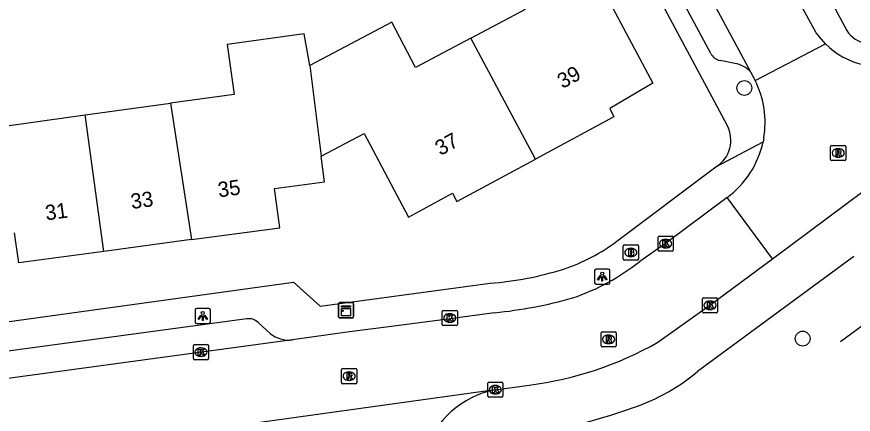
# Model space of a CAD drawing. Extents: x 163427 to 164190, y 380331 to 381641.
# Drawn here: x 163645.3 to 163700.4, y 381109.2 to 381135.4 of the extents above; entities that cross this region are included whole.
import ezdxf

# ---------------------------------------------------------------- set-up
doc = ezdxf.new("R2010")
doc.units = 0
for name, color, linetype in [('IMGEO_Boom', 7, 'Continuous'), ('IMGEO_Brandkraan', 7, 'Continuous'), ('IMGEO_Hek', 7, 'Continuous'), ('IMGEO_Kast', 7, 'Continuous'), ('IMGEO_Kolk', 7, 'Continuous'), ('IMGEO_Lichtpunt', 7, 'Continuous'), ('IMGEO_Pand', 7, 'Continuous'), ('IMGEO_Pand_nummerreeks', 7, 'Continuous'), ('IMGEO_Rijbaan_lokaal_open', 7, 'Continuous'), ('IMGEO_Rioolput', 7, 'Continuous'), ('IMGEO_Voetpad_open', 7, 'Continuous')]:
    doc.layers.add(name, color=color, linetype=linetype)

msp = doc.modelspace()

# ---------------------------------------------------------------- linework, layer by layer
at = {"layer": 'IMGEO_Boom'}
for centre in [(163693.259, 381130.699), (163697.104, 381114.178)]:
    msp.add_circle(centre, 0.489, dxfattribs=at)
at = {"layer": 'IMGEO_Brandkraan'}
for p, q in [((163685.348, 381120.353), (163686.2, 381120.353)), ((163685.273, 381119.427), (163685.273, 381120.279)), ((163685.761, 381120.133), (163685.786, 381120.133)), ((163686.274, 381120.279), (163686.274, 381119.427)), ((163686.2, 381119.353), (163685.348, 381119.353)), ((163685.784, 381119.573), (163685.759, 381119.573))]:
    msp.add_line(p, q, dxfattribs=at)
for points in [[(163685.348, 381120.353), (163686.2, 381120.353)], [(163685.273, 381119.427), (163685.273, 381120.279)], [(163685.621, 381120.053), (163685.621, 381119.653), (163685.834, 381119.653)], [(163685.852, 381120.053), (163685.621, 381120.053)], [(163685.8, 381119.972), (163685.746, 381119.972), (163685.746, 381119.896)], [(163685.746, 381119.896), (163685.799, 381119.896)], [(163685.808, 381119.82), (163685.746, 381119.82), (163685.746, 381119.739)], [(163685.746, 381119.739), (163685.808, 381119.739)], [(163686.274, 381120.279), (163686.274, 381119.427)], [(163686.2, 381119.353), (163685.348, 381119.353)]]:
    msp.add_lwpolyline(points, dxfattribs=at)
for centre, radius, start, end in [((163685.35, 381120.277), 0.0765, 91.552, 178.448), ((163685.35, 381120.277), 0.0765, 91.552, 178.448), ((163686.198, 381120.277), 0.0765, 1.552, 88.448), ((163686.198, 381120.277), 0.0765, 1.552, 88.448), ((163685.801, 381119.934), 0.0379, 267.8285, 90.9355), ((163685.809, 381119.779), 0.0404, 269.8759, 90.5077), ((163685.856, 381119.908), 0.145, 59.4692, 91.5367), ((163685.881, 381119.955), 0.0922, 285.5137, 58.1501), ((163685.886, 381119.763), 0.105, 301.3115, 78.989), ((163685.35, 381119.429), 0.0765, 181.552, 268.448), ((163685.35, 381119.429), 0.0765, 181.552, 268.448), ((163685.84, 381119.904), 0.251, 268.6676, 293.5347), ((163686.198, 381119.429), 0.0765, 271.552, 358.448), ((163686.198, 381119.429), 0.0765, 271.552, 358.448)]:
    msp.add_arc(centre, radius, start, end, dxfattribs=at)
for centre, major_axis, ratio, start_param, end_param in [((163685.76, 381119.853), (-0.387, 0.002), 0.722429, 4.712389, 7.853982), ((163685.785, 381119.853), (-0.39, 0.002), 0.717154, 1.570796, 4.712389)]:
    msp.add_ellipse(centre, major_axis=major_axis, ratio=ratio, start_param=start_param, end_param=end_param, dxfattribs=at)
at = {"layer": 'IMGEO_Hek'}
msp.add_lwpolyline([(163699.599, 381113.996), (163704.437, 381117.549)], dxfattribs=at)
at = {"layer": 'IMGEO_Kast'}
for p, q in [((163666.493, 381115.623), (163666.493, 381116.464)), ((163666.493, 381116.464), (163666.493, 381115.623)), ((163666.568, 381116.548), (163667.409, 381116.548)), ((163667.409, 381116.548), (163666.568, 381116.548)), ((163667.493, 381116.473), (163667.493, 381115.632)), ((163667.493, 381115.632), (163667.493, 381116.473)), ((163667.418, 381115.548), (163666.577, 381115.548)), ((163666.577, 381115.548), (163667.418, 381115.548))]:
    msp.add_line(p, q, dxfattribs=at)
for points in [[(163666.688, 381116.338), (163667.288, 381116.338), (163667.288, 381116.253), (163666.688, 381116.253), (163666.688, 381116.338)], [(163666.688, 381116.163), (163667.288, 381116.163), (163667.288, 381115.674), (163666.688, 381115.674), (163666.688, 381116.163)]]:
    msp.add_lwpolyline(points, dxfattribs=at)
msp.add_circle((163666.772, 381116.012), 0.0377, dxfattribs=at)
for centre, start, end in [((163666.571, 381116.47), 92.4484, 184.2845), ((163666.571, 381116.47), 92.4484, 184.2845), ((163667.415, 381116.47), 2.4484, 94.2845), ((163667.415, 381116.47), 2.4484, 94.2845), ((163666.571, 381115.626), 182.4484, 274.2845), ((163666.571, 381115.626), 182.4484, 274.2845), ((163667.415, 381115.626), 272.4484, 4.2845), ((163667.415, 381115.626), 272.4484, 4.2845)]:
    msp.add_arc(centre, 0.0779, start, end, dxfattribs=at)
at = {"layer": 'IMGEO_Kolk'}
for p, q in [((163687.565, 381120.011), (163687.565, 381120.863)), ((163687.64, 381120.937), (163688.492, 381120.937)), ((163688.566, 381120.863), (163688.566, 381120.011)), ((163688.053, 381120.717), (163688.078, 381120.717)), ((163688.492, 381119.937), (163687.64, 381119.937)), ((163688.076, 381120.157), (163688.051, 381120.157)), ((163690.498, 381115.946), (163690.498, 381116.798)), ((163690.573, 381116.872), (163691.425, 381116.872)), ((163690.986, 381116.652), (163691.011, 381116.652)), ((163691.499, 381116.798), (163691.499, 381115.946)), ((163673.331, 381115.109), (163673.331, 381115.961)), ((163673.406, 381116.035), (163674.258, 381116.035)), ((163674.332, 381115.961), (163674.332, 381115.109)), ((163691.009, 381116.092), (163690.984, 381116.092)), ((163673.819, 381115.815), (163673.844, 381115.815)), ((163691.425, 381115.872), (163690.573, 381115.872)), ((163674.258, 381115.035), (163673.406, 381115.035)), ((163673.842, 381115.255), (163673.817, 381115.255)), ((163656.92, 381112.862), (163656.92, 381113.714)), ((163656.995, 381113.788), (163657.847, 381113.788)), ((163657.921, 381113.714), (163657.921, 381112.862)), ((163657.408, 381113.568), (163657.433, 381113.568)), ((163657.847, 381112.788), (163656.995, 381112.788)), ((163657.431, 381113.008), (163657.406, 381113.008)), ((163676.336, 381110.38), (163676.336, 381111.232)), ((163676.411, 381111.306), (163677.263, 381111.306)), ((163676.824, 381111.086), (163676.849, 381111.086)), ((163677.337, 381111.232), (163677.337, 381110.38)), ((163676.847, 381110.526), (163676.822, 381110.526)), ((163677.263, 381110.306), (163676.411, 381110.306))]:
    msp.add_line(p, q, dxfattribs=at)
for points in [[(163687.565, 381120.011), (163687.565, 381120.863)], [(163687.64, 381120.937), (163688.492, 381120.937)], [(163688.566, 381120.863), (163688.566, 381120.011)], [(163687.886, 381120.637), (163688.009, 381120.637), (163688.009, 381120.486), (163688.139, 381120.637), (163688.303, 381120.637), (163688.157, 381120.486), (163688.31, 381120.237), (163688.158, 381120.237), (163688.073, 381120.401), (163688.009, 381120.334), (163688.009, 381120.237), (163687.886, 381120.237), (163687.886, 381120.637)], [(163688.492, 381119.937), (163687.64, 381119.937)], [(163690.498, 381115.946), (163690.498, 381116.798)], [(163690.573, 381116.872), (163691.425, 381116.872)], [(163690.819, 381116.572), (163690.942, 381116.572), (163690.942, 381116.421), (163691.072, 381116.572), (163691.236, 381116.572), (163691.09, 381116.421), (163691.243, 381116.172), (163691.091, 381116.172), (163691.006, 381116.336), (163690.942, 381116.269), (163690.942, 381116.172), (163690.819, 381116.172), (163690.819, 381116.572)], [(163691.499, 381116.798), (163691.499, 381115.946)], [(163673.331, 381115.109), (163673.331, 381115.961)], [(163673.406, 381116.035), (163674.258, 381116.035)], [(163674.332, 381115.961), (163674.332, 381115.109)], [(163673.652, 381115.735), (163673.775, 381115.735), (163673.775, 381115.584), (163673.905, 381115.735), (163674.069, 381115.735), (163673.923, 381115.584), (163674.076, 381115.335), (163673.924, 381115.335), (163673.839, 381115.499), (163673.775, 381115.432), (163673.775, 381115.335), (163673.652, 381115.335), (163673.652, 381115.735)], [(163691.425, 381115.872), (163690.573, 381115.872)], [(163674.258, 381115.035), (163673.406, 381115.035)], [(163656.92, 381112.862), (163656.92, 381113.714)], [(163656.995, 381113.788), (163657.847, 381113.788)], [(163657.921, 381113.714), (163657.921, 381112.862)], [(163657.241, 381113.488), (163657.364, 381113.488), (163657.364, 381113.337), (163657.494, 381113.488), (163657.658, 381113.488), (163657.512, 381113.337), (163657.665, 381113.088), (163657.513, 381113.088), (163657.428, 381113.252), (163657.364, 381113.185), (163657.364, 381113.088), (163657.241, 381113.088), (163657.241, 381113.488)], [(163657.847, 381112.788), (163656.995, 381112.788)], [(163676.336, 381110.38), (163676.336, 381111.232)], [(163676.411, 381111.306), (163677.263, 381111.306)], [(163676.657, 381111.006), (163676.78, 381111.006), (163676.78, 381110.855), (163676.91, 381111.006), (163677.074, 381111.006), (163676.928, 381110.855), (163677.081, 381110.606), (163676.929, 381110.606), (163676.844, 381110.77), (163676.78, 381110.703), (163676.78, 381110.606), (163676.657, 381110.606), (163676.657, 381111.006)], [(163677.337, 381111.232), (163677.337, 381110.38)], [(163677.263, 381110.306), (163676.411, 381110.306)]]:
    msp.add_lwpolyline(points, dxfattribs=at)
for centre, start, end in [((163687.642, 381120.861), 91.552, 178.448), ((163687.642, 381120.861), 91.552, 178.448), ((163688.49, 381120.861), 1.552, 88.448), ((163688.49, 381120.861), 1.552, 88.448), ((163687.642, 381120.013), 181.552, 268.448), ((163687.642, 381120.013), 181.552, 268.448), ((163688.49, 381120.013), 271.552, 358.448), ((163688.49, 381120.013), 271.552, 358.448), ((163690.575, 381116.796), 91.552, 178.448), ((163690.575, 381116.796), 91.552, 178.448), ((163691.423, 381116.796), 1.552, 88.448), ((163691.423, 381116.796), 1.552, 88.448), ((163673.408, 381115.959), 91.552, 178.448), ((163673.408, 381115.959), 91.552, 178.448), ((163674.256, 381115.959), 1.552, 88.448), ((163674.256, 381115.959), 1.552, 88.448), ((163690.575, 381115.948), 181.552, 268.448), ((163690.575, 381115.948), 181.552, 268.448), ((163691.423, 381115.948), 271.552, 358.448), ((163691.423, 381115.948), 271.552, 358.448), ((163673.408, 381115.111), 181.552, 268.448), ((163673.408, 381115.111), 181.552, 268.448), ((163674.256, 381115.111), 271.552, 358.448), ((163674.256, 381115.111), 271.552, 358.448), ((163656.997, 381113.712), 91.552, 178.448), ((163656.997, 381113.712), 91.552, 178.448), ((163657.845, 381113.712), 1.552, 88.448), ((163657.845, 381113.712), 1.552, 88.448), ((163656.997, 381112.864), 181.552, 268.448), ((163656.997, 381112.864), 181.552, 268.448), ((163657.845, 381112.864), 271.552, 358.448), ((163657.845, 381112.864), 271.552, 358.448), ((163676.413, 381111.23), 91.552, 178.448), ((163676.413, 381111.23), 91.552, 178.448), ((163677.261, 381111.23), 1.552, 88.448), ((163677.261, 381111.23), 1.552, 88.448), ((163676.413, 381110.382), 181.552, 268.448), ((163676.413, 381110.382), 181.552, 268.448), ((163677.261, 381110.382), 271.552, 358.448), ((163677.261, 381110.382), 271.552, 358.448)]:
    msp.add_arc(centre, 0.0765, start, end, dxfattribs=at)
for centre, major_axis, ratio, start_param, end_param in [((163688.052, 381120.437), (-0.387, 0.002), 0.722429, 4.712389, 7.853982), ((163688.077, 381120.437), (-0.39, 0.002), 0.717154, 1.570796, 4.712389), ((163690.985, 381116.372), (-0.387, 0.002), 0.722429, 4.712389, 7.853982), ((163691.01, 381116.372), (-0.39, 0.002), 0.717154, 1.570796, 4.712389), ((163673.818, 381115.535), (-0.387, 0.002), 0.722429, 4.712389, 7.853982), ((163673.843, 381115.535), (-0.39, 0.002), 0.717154, 1.570796, 4.712389), ((163657.407, 381113.288), (-0.387, 0.002), 0.722429, 4.712389, 7.853982), ((163657.432, 381113.288), (-0.39, 0.002), 0.717154, 1.570796, 4.712389), ((163676.823, 381110.806), (-0.387, 0.002), 0.722429, 4.712389, 7.853982), ((163676.848, 381110.806), (-0.39, 0.002), 0.717154, 1.570796, 4.712389)]:
    msp.add_ellipse(centre, major_axis=major_axis, ratio=ratio, start_param=start_param, end_param=end_param, dxfattribs=at)
at = {"layer": 'IMGEO_Lichtpunt'}
for p, q in [((163683.387, 381118.664), (163683.387, 381117.857)), ((163683.387, 381118.664), (163683.387, 381117.857)), ((163684.289, 381118.759), (163683.481, 381118.759)), ((163684.289, 381118.759), (163683.481, 381118.759)), ((163684.383, 381117.857), (163684.383, 381118.664)), ((163684.383, 381117.857), (163684.383, 381118.664)), ((163683.481, 381117.763), (163684.289, 381117.763)), ((163683.481, 381117.763), (163684.289, 381117.763)), ((163657.045, 381116.067), (163657.045, 381115.26)), ((163657.045, 381116.067), (163657.045, 381115.26)), ((163657.947, 381116.162), (163657.139, 381116.162)), ((163657.947, 381116.162), (163657.139, 381116.162)), ((163658.041, 381115.26), (163658.041, 381116.067)), ((163658.041, 381115.26), (163658.041, 381116.067)), ((163657.139, 381115.166), (163657.947, 381115.166)), ((163657.139, 381115.166), (163657.947, 381115.166))]:
    msp.add_line(p, q, dxfattribs=at)
for points in [[(163683.761, 381118.328), (163683.8, 381118.3), (163683.612, 381118.038), (163683.574, 381118.065), (163683.761, 381118.328)], [(163683.863, 381118.28), (163683.91, 381118.28), (163683.91, 381117.958), (163683.863, 381117.958), (163683.863, 381118.28)], [(163683.973, 381118.3), (163684.011, 381118.327), (163684.198, 381118.065), (163684.159, 381118.037), (163683.973, 381118.3)], [(163657.419, 381115.731), (163657.458, 381115.703), (163657.27, 381115.441), (163657.232, 381115.468), (163657.419, 381115.731)], [(163657.521, 381115.683), (163657.568, 381115.683), (163657.568, 381115.361), (163657.521, 381115.361), (163657.521, 381115.683)], [(163657.631, 381115.703), (163657.669, 381115.73), (163657.856, 381115.468), (163657.817, 381115.44), (163657.631, 381115.703)]]:
    msp.add_lwpolyline(points, dxfattribs=at)
for centre in [(163683.886, 381118.462), (163657.544, 381115.865)]:
    msp.add_circle(centre, 0.0994, dxfattribs=at)
for centre, start, end in [((163683.481, 381118.664), 90, 180), ((163683.481, 381118.664), 90, 180), ((163684.289, 381118.664), 0, 90), ((163684.289, 381118.664), 0, 90), ((163683.481, 381117.857), 180, 270), ((163683.481, 381117.857), 180, 270), ((163684.289, 381117.857), 270, 0), ((163684.289, 381117.857), 270, 360), ((163657.139, 381116.067), 90, 180), ((163657.139, 381116.067), 90, 180), ((163657.947, 381116.067), 0, 90), ((163657.947, 381116.067), 0, 90), ((163657.139, 381115.26), 180, 270), ((163657.139, 381115.26), 180, 270), ((163657.947, 381115.26), 270, 0), ((163657.947, 381115.26), 270, 360)]:
    msp.add_arc(centre, 0.0946, start, end, dxfattribs=at)
at = {"layer": 'IMGEO_Pand'}
for points in [[(163675.225, 381133.979), (163678.832, 381135.885), (163677.345, 381138.911), (163681.766, 381141.246), (163687.234, 381131.02), (163684.399, 381129.338), (163684.661, 381128.803), (163679.486, 381126.014)], [(163675.225, 381133.979), (163671.582, 381132.054), (163670.008, 381135.034), (163664.594, 381132.173)], [(163664.594, 381132.173), (163664.224, 381134.263), (163659.149, 381133.564), (163659.602, 381130.273), (163655.407, 381129.695)], [(163679.486, 381126.014), (163675.225, 381133.979)], [(163664.594, 381132.173), (163665.36, 381126.193)], [(163649.789, 381128.921), (163655.407, 381129.695)], [(163655.407, 381129.695), (163656.802, 381120.702)], [(163644.458, 381128.187), (163649.789, 381128.921)], [(163651.006, 381119.928), (163649.789, 381128.921)], [(163665.36, 381126.193), (163668.186, 381127.698), (163671.12, 381122.189), (163674.008, 381123.76), (163674.308, 381123.223), (163679.486, 381126.014)], [(163656.802, 381120.702), (163662.63, 381121.48), (163662.277, 381124.076), (163665.566, 381124.502), (163665.403, 381125.857), (163665.36, 381126.193)], [(163651.006, 381119.928), (163645.4, 381119.18), (163645.134, 381121.147)], [(163656.802, 381120.702), (163651.006, 381119.928)]]:
    msp.add_lwpolyline(points, dxfattribs=at)
at = {"layer": 'IMGEO_Rijbaan_lokaal_open'}
for points in [[(163673.554, 381169.266), (163690.609, 381137.46), (163693.676, 381131.753)], [(163698.609, 381133.608), (163698.208, 381134.063), (163698.001, 381134.343), (163696.148, 381137.718)], [(163693.979, 381131.189), (163698.609, 381133.608)], [(163693.676, 381131.753), (163693.979, 381131.189)], [(163695.119, 381119.442), (163708.502, 381129.401)], [(163694.54, 381127.382), (163694.494, 381127.145)], [(163692.123, 381123.484), (163688.063, 381120.436), (163686.37, 381119.267)], [(163695.119, 381119.442), (163692.123, 381123.484)], [(163687.554, 381113.941), (163690.994, 381116.373), (163695.119, 381119.442)], [(163676.785, 381115.879), (163673.521, 381115.447), (163669.804, 381114.955), (163667.226, 381114.614), (163663.45, 381114.088)], [(163663.45, 381114.088), (163632.364, 381109.879)], [(163676.836, 381110.807), (163679.071, 381111.11)], [(163676.836, 381110.807), (163660.678, 381108.549)]]:
    msp.add_lwpolyline(points, dxfattribs=at)
for centre, radius, start, end in [((163702.133, 381137.093), 4.956, 224.6765, 257.6573), ((163688.483, 381128.434), 6.147, 350.143, 26.6226), ((163688.463, 381128.453), 6.171, 306.3759, 347.7669), ((163677.19, 381130.859), 14.786, 288.7497, 308.3769), ((163673.643, 381146.539), 30.82, 275.8505, 285.6221), ((163676.193, 381133.859), 22.931, 277.2106, 299.6998), ((163678.009, 381104.789), 6.131, 101.03, 162.5164)]:
    msp.add_arc(centre, radius, start, end, dxfattribs=at)
at = {"layer": 'IMGEO_Rioolput'}
for p, q in [((163699.026, 381126.914), (163699.878, 381126.914)), ((163698.951, 381125.988), (163698.951, 381126.84)), ((163699.439, 381126.694), (163699.464, 381126.694)), ((163699.952, 381126.84), (163699.952, 381125.988)), ((163699.878, 381125.914), (163699.026, 381125.914)), ((163699.462, 381126.134), (163699.437, 381126.134)), ((163683.806, 381113.702), (163683.806, 381114.554)), ((163683.881, 381114.628), (163684.733, 381114.628)), ((163684.294, 381114.408), (163684.319, 381114.408)), ((163684.807, 381114.554), (163684.807, 381113.702)), ((163684.317, 381113.848), (163684.292, 381113.848)), ((163684.733, 381113.628), (163683.881, 381113.628)), ((163666.695, 381111.278), (163666.695, 381112.13)), ((163666.77, 381112.204), (163667.622, 381112.204)), ((163667.696, 381112.13), (163667.696, 381111.278)), ((163667.183, 381111.984), (163667.208, 381111.984)), ((163667.622, 381111.204), (163666.77, 381111.204)), ((163667.206, 381111.424), (163667.181, 381111.424))]:
    msp.add_line(p, q, dxfattribs=at)
for points in [[(163699.026, 381126.914), (163699.878, 381126.914)], [(163698.951, 381125.988), (163698.951, 381126.84)], [(163699.54, 381126.612), (163699.288, 381126.614), (163699.288, 381126.214)], [(163699.288, 381126.214), (163699.412, 381126.214), (163699.412, 381126.376), (163699.423, 381126.376)], [(163699.466, 381126.533), (163699.412, 381126.533), (163699.412, 381126.452)], [(163699.412, 381126.452), (163699.464, 381126.452)], [(163699.952, 381126.84), (163699.952, 381125.988)], [(163699.878, 381125.914), (163699.026, 381125.914)], [(163699.47, 381126.347), (163699.541, 381126.214), (163699.681, 381126.214), (163699.616, 381126.34)], [(163683.806, 381113.702), (163683.806, 381114.554)], [(163683.881, 381114.628), (163684.733, 381114.628)], [(163684.395, 381114.326), (163684.143, 381114.328), (163684.143, 381113.928)], [(163684.321, 381114.247), (163684.267, 381114.247), (163684.267, 381114.166)], [(163684.807, 381114.554), (163684.807, 381113.702)], [(163684.143, 381113.928), (163684.267, 381113.928), (163684.267, 381114.09), (163684.278, 381114.09)], [(163684.267, 381114.166), (163684.319, 381114.166)], [(163684.325, 381114.061), (163684.396, 381113.928), (163684.536, 381113.928), (163684.471, 381114.054)], [(163684.733, 381113.628), (163683.881, 381113.628)], [(163666.695, 381111.278), (163666.695, 381112.13)], [(163666.77, 381112.204), (163667.622, 381112.204)], [(163667.696, 381112.13), (163667.696, 381111.278)], [(163667.284, 381111.902), (163667.032, 381111.904), (163667.032, 381111.504)], [(163667.032, 381111.504), (163667.156, 381111.504), (163667.156, 381111.666), (163667.167, 381111.666)], [(163667.21, 381111.823), (163667.156, 381111.823), (163667.156, 381111.742)], [(163667.156, 381111.742), (163667.208, 381111.742)], [(163667.214, 381111.637), (163667.285, 381111.504), (163667.425, 381111.504), (163667.36, 381111.63)], [(163667.622, 381111.204), (163666.77, 381111.204)]]:
    msp.add_lwpolyline(points, dxfattribs=at)
for centre, radius, start, end in [((163699.028, 381126.838), 0.0765, 91.552, 178.448), ((163699.028, 381126.838), 0.0765, 91.552, 178.448), ((163699.876, 381126.838), 0.0765, 1.552, 88.448), ((163699.876, 381126.838), 0.0765, 1.552, 88.448), ((163699.422, 381126.323), 0.0533, 26.0293, 88.6989), ((163699.448, 381126.641), 0.19, 274.7715, 282.9687), ((163699.472, 381126.437), 0.0964, 77.0061, 93.1865), ((163699.486, 381126.494), 0.0378, 276.6634, 79.6772), ((163699.539, 381126.502), 0.109, 350.3612, 89.416), ((163699.537, 381126.502), 0.112, 277.5842, 350.9817), ((163699.521, 381126.287), 0.108, 29.5134, 73.7905), ((163699.028, 381125.99), 0.0765, 181.552, 268.448), ((163699.028, 381125.99), 0.0765, 181.552, 268.448), ((163699.876, 381125.99), 0.0765, 271.552, 358.448), ((163699.876, 381125.99), 0.0765, 271.552, 358.448), ((163683.883, 381114.552), 0.0765, 91.552, 178.448), ((163683.883, 381114.552), 0.0765, 91.552, 178.448), ((163684.327, 381114.151), 0.0964, 77.0061, 93.1865), ((163684.341, 381114.208), 0.0378, 276.6634, 79.6772), ((163684.394, 381114.216), 0.109, 350.3612, 89.416), ((163684.731, 381114.552), 0.0765, 1.552, 88.448), ((163684.731, 381114.552), 0.0765, 1.552, 88.448), ((163683.883, 381113.704), 0.0765, 181.552, 268.448), ((163683.883, 381113.704), 0.0765, 181.552, 268.448), ((163684.277, 381114.037), 0.0533, 26.0293, 88.6989), ((163684.303, 381114.355), 0.19, 274.7715, 282.9687), ((163684.392, 381114.216), 0.112, 277.5842, 350.9817), ((163684.376, 381114.001), 0.108, 29.5134, 73.7905), ((163684.731, 381113.704), 0.0765, 271.552, 358.448), ((163684.731, 381113.704), 0.0765, 271.552, 358.448), ((163666.772, 381112.128), 0.0765, 91.552, 178.448), ((163666.772, 381112.128), 0.0765, 91.552, 178.448), ((163667.62, 381112.128), 0.0765, 1.552, 88.448), ((163667.62, 381112.128), 0.0765, 1.552, 88.448), ((163667.166, 381111.613), 0.0533, 26.0293, 88.6989), ((163667.192, 381111.931), 0.19, 274.7715, 282.9687), ((163667.216, 381111.727), 0.0964, 77.0061, 93.1865), ((163667.23, 381111.784), 0.0378, 276.6634, 79.6772), ((163667.283, 381111.792), 0.109, 350.3612, 89.416), ((163667.281, 381111.792), 0.112, 277.5842, 350.9817), ((163667.265, 381111.577), 0.108, 29.5134, 73.7905), ((163666.772, 381111.28), 0.0765, 181.552, 268.448), ((163666.772, 381111.28), 0.0765, 181.552, 268.448), ((163667.62, 381111.28), 0.0765, 271.552, 358.448), ((163667.62, 381111.28), 0.0765, 271.552, 358.448)]:
    msp.add_arc(centre, radius, start, end, dxfattribs=at)
for centre, major_axis, ratio, start_param, end_param in [((163699.438, 381126.414), (-0.387, 0.002), 0.722429, 4.712389, 7.853982), ((163699.463, 381126.414), (-0.39, 0.002), 0.717154, 1.570796, 4.712389), ((163684.293, 381114.128), (-0.387, 0.002), 0.722429, 4.712389, 7.853982), ((163684.318, 381114.128), (-0.39, 0.002), 0.717154, 1.570796, 4.712389), ((163667.182, 381111.704), (-0.387, 0.002), 0.722429, 4.712389, 7.853982), ((163667.207, 381111.704), (-0.39, 0.002), 0.717154, 1.570796, 4.712389)]:
    msp.add_ellipse(centre, major_axis=major_axis, ratio=ratio, start_param=start_param, end_param=end_param, dxfattribs=at)
at = {"layer": 'IMGEO_Voetpad_open'}
for points in [[(163692.121, 381128.24), (163654.176, 381199.033)], [(163669.362, 381191.825), (163689.269, 381154.766), (163691.64, 381154.139), (163699.506, 381139.528), (163698.631, 381137.07), (163700.018, 381134.477)], [(163691.041, 381132.971), (163681.832, 381150.1), (163680.031, 381153.452), (163673.144, 381166.262)], [(163692.629, 381132.315), (163691.658, 381132.513)], [(163691.389, 381125.491), (163694.494, 381127.145)], [(163684.851, 381120.603), (163691.389, 381125.491)], [(163700.484, 381119.587), (163690.178, 381112)], [(163604.232, 381107.995), (163632.033, 381111.74), (163633.329, 381113.731), (163663.515, 381117.903), (163665.28, 381116.321), (163676.491, 381117.821)], [(163660.448, 381115.483), (163634.766, 381112.018)], [(163661.977, 381114.519), (163661.189, 381115.249)]]:
    msp.add_lwpolyline(points, dxfattribs=at)
for centre, radius, start, end in [((163701.662, 381135.579), 1.979, 213.8349, 305.1645), ((163691.839, 381133.401), 0.906, 208.3202, 258.5067), ((163692.367, 381130.571), 1.763, 42.0826, 81.4661), ((163690.287, 381127.256), 2.081, 301.9777, 28.201), ((163677.521, 381130.297), 12.153, 288.3544, 307.0939), ((163674.777, 381139.673), 21.919, 274.4847, 287.4447), ((163660.571, 381114.581), 0.91, 47.1959, 97.753), ((163663.234, 381116.083), 2.006, 231.2051, 276.1759), ((163681.466, 381122.555), 13.686, 287.1555, 309.5351), ((163673.592, 381143.342), 35.898, 275.3346, 289.3774)]:
    msp.add_arc(centre, radius, start, end, dxfattribs=at)

# ---------------------------------------------------------------- texts
at = {"layer": 'IMGEO_Pand_nummerreeks'}
for s, rotation, p in [('39', 28.7242, (163681.27, 381130.625)), ('37', 28.7224, (163673.212, 381126.21)), ('35', 7.6031, (163658.602, 381123.485)), ('33', 7.604, (163652.852, 381122.717)), ('31', 7.6031, (163647.213, 381121.964))]:
    msp.add_text(s, height=1, rotation=rotation, dxfattribs=at).set_placement(p)

doc.saveas('drawing.dxf')
